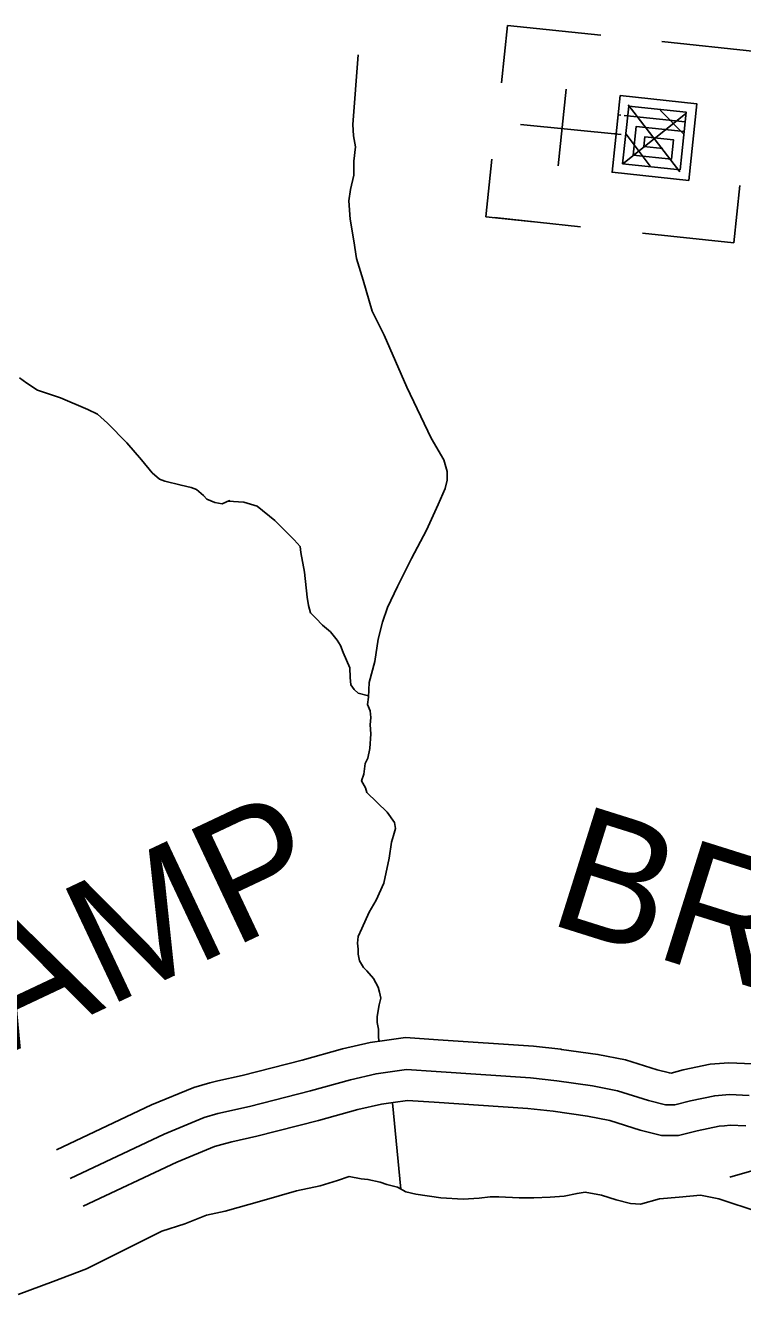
# Model space of a CAD drawing. Extents: x 1551132 to 1791609, y 378168 to 563823.
# Drawn here: x 1589610 to 1591734, y 447314 to 451071 of the extents above; entities that cross this region are included whole.
import ezdxf

# ---------------------------------------------------------------- set-up
doc = ezdxf.new("R2010")
doc.units = 0
for name, color, linetype in [('DESIGN - ROW - Right-of-Way and Easement Labels', 7, 'Continuous'), ('DESIGN - TRANSPORTATION - Text', 7, 'Continuous'), ('DESIGN - UTILITIES - Cable (Underground) with Text', 7, 'Continuous'), ('SURVEY - DRAINAGE - Storm Sewer', 7, 'Continuous'), ('SURVEY - PROPERTY - Owners', 7, 'Continuous')]:
    doc.layers.add(name, color=color, linetype=linetype)

msp = doc.modelspace()

# ---------------------------------------------------------------- linework, layer by layer
at = {"layer": 'DESIGN - TRANSPORTATION - Text'}
for points in [[(1590656.614, 448063.412), (1590655.422, 448079.346), (1590655.589, 448099.363), (1590651.764, 448119.406), (1590651.914, 448137.414), (1590658.189, 448171.382), (1590662.355, 448191.357), (1590658.505, 448209.408), (1590654.631, 448223.45), (1590640.856, 448249.592), (1590621.056, 448271.785), (1590611.148, 448281.876), (1590599.324, 448302.002), (1590595.49, 448322.044), (1590595.607, 448336.053), (1590593.757, 448354.078), (1590595.924, 448374.079), (1590606.115, 448398.004), (1590628.498, 448445.831), (1590648.789, 448481.673), (1590671.189, 448531.508), (1590687.788, 448605.402), (1590694.188, 448653.378), (1590700.346, 448673.337), (1590706.513, 448693.296), (1590702.663, 448711.338), (1590680.93, 448741.555), (1590621.465, 448800.132), (1590617.582, 448814.174), (1590605.757, 448834.291), (1590611.924, 448854.25), (1590614.049, 448870.242), (1590616.182, 448886.234), (1590624.315, 448902.168), (1590630.54, 448930.135), (1590632.907, 448974.136), (1590631.123, 449000.17), (1590633.307, 449022.171), (1590631.473, 449042.196), (1590623.632, 449060.28), (1590625.815, 449082.272), (1590628.182, 449126.282), (1590644.681, 449188.175), (1590655.223, 449254.127), (1590667.631, 449304.045), (1590681.989, 449347.946), (1590712.488, 449409.714), (1590753.154, 449493.4), (1590797.82, 449577.06), (1590832.427, 449652.796), (1590852.81, 449700.647), (1590859.01, 449724.606), (1590859.227, 449750.623), (1590849.519, 449784.733), (1590812.078, 449849.109), (1590739.388, 449999.863), (1590672.731, 450154.559), (1590637.341, 450224.927), (1590610.125, 450317.23), (1590590.675, 450381.448), (1590583.117, 450433.549), (1590571.659, 450497.693), (1590568.117, 450551.761), (1590572.392, 450585.745), (1590582.734, 450627.679), (1590583.092, 450669.705), (1590587.434, 450711.69), (1590581.709, 450743.766), (1590579.992, 450777.8), (1590595.7, 450983.797)], [(1589592.432, 450028.163), (1589614.281, 450011.954), (1589646.089, 449991.654), (1589713.854, 449969.037), (1589795.502, 449934.277), (1589823.368, 449920.019), (1589853.125, 449893.735), (1589910.599, 449835.183), (1589954.148, 449784.757), (1589985.806, 449746.448), (1590007.638, 449728.239), (1590023.571, 449722.097), (1590071.437, 449709.655), (1590101.361, 449703.388), (1590117.302, 449697.238), (1590137.135, 449679.046), (1590147.043, 449668.954), (1590170.943, 449658.729), (1590192.892, 449654.529), (1590214.958, 449664.337), (1590210.942, 449662.379), (1590256.891, 449659.962), (1590296.757, 449647.595), (1590348.372, 449605.103), (1590405.854, 449548.551), (1590423.678, 449528.384), (1590425.528, 449510.35), (1590437.028, 449452.207), (1590444.411, 449378.097), (1590448.203, 449354.046), (1590454.019, 449331.979), (1590469.869, 449315.828), (1590489.685, 449295.636), (1590513.501, 449275.411), (1590533.284, 449251.218), (1590543.15, 449235.118), (1590550.975, 449215.034), (1590570.575, 449168.825), (1590572.341, 449140.791), (1590574.158, 449118.765), (1590584.033, 449104.665), (1590595.941, 449094.548), (1590626.032, 449086.356), (1590623.865, 449088.298)], [(1590721.745, 447626.276), (1590697.004, 447881.116)], [(1589588.53, 447313.709), (1589692.786, 447352.802), (1589791.025, 447389.944), (1589905.423, 447446.954), (1590013.803, 447502.022), (1590081.935, 447523.423), (1590146.1, 447548.865), (1590202.157, 447560.374), (1590310.338, 447591.425), (1590412.511, 447620.526), (1590482.593, 447635.909), (1590534.683, 447651.452), (1590568.757, 447663.152), (1590604.681, 447656.827), (1590624.648, 447654.643), (1590660.555, 447646.318), (1590680.488, 447640.135), (1590712.395, 447631.843), (1590736.262, 447617.617), (1590766.186, 447611.351), (1590840.051, 447600.684), (1590905.966, 447596.084), (1590953.956, 447599.659), (1590985.972, 447603.376), (1591011.947, 447603.142), (1591071.887, 447600.601), (1591115.853, 447600.209), (1591163.835, 447601.776), (1591205.834, 447605.401), (1591243.866, 447613.068), (1591267.882, 447616.859), (1591315.781, 447608.418), (1591359.63, 447594.017), (1591401.513, 447583.634), (1591431.47, 447581.367), (1591487.561, 447596.876), (1591545.568, 447602.359), (1591609.566, 447607.784), (1591663.44, 447597.293), (1591783.037, 447558.2)]]:
    msp.add_lwpolyline(points, dxfattribs=at)
at = {"layer": 'DESIGN - UTILITIES - Cable (Underground) with Text'}
for p, q in [((1591019.799, 450901.209), (1591037.746, 451071.215)), ((1591313.575, 451042.32), (1591037.746, 451071.215)), ((1591772.01, 450994.054), (1591494.506, 451023.315)), ((1591211.679, 450882.021), (1591187.792, 450655.166)), ((1590973.915, 450504.64), (1590991.687, 450674.787)), ((1591708.221, 450427.562), (1591726.034, 450597.626)), ((1590973.915, 450504.64), (1591115.588, 450489.726)), ((1590999.256, 450502.132), (1591254.236, 450475.162)), ((1591437.666, 450456.032), (1591708.221, 450427.562))]:
    msp.add_line(p, q, dxfattribs=at)
for points in [[(1591355.079, 450750.209), (1591359.171, 450749.809), (1591371.31, 450863.282), (1591598.04, 450839.312), (1591574.153, 450612.407), (1591347.331, 450636.552), (1591365.278, 450806.7), (1591373.07, 450805.692)], [(1591382.878, 450804.725), (1591563.809, 450785.67), (1591548.803, 450643.947), (1591378.614, 450661.811), (1591396.694, 450832.042), (1591566.708, 450814.136), (1591560.776, 450757.296), (1591419.003, 450772.118), (1591410.204, 450687.203), (1591523.503, 450675.188), (1591529.402, 450732.037), (1591444.261, 450740.877), (1591441.27, 450712.411), (1591498.078, 450706.52)], [(1591395.11, 450836.4), (1591547.703, 450637.481)], [(1591379.539, 450661.369), (1591564.333, 450809.428)], [(1591489.534, 450820.343), (1591559.368, 450749.329)], [(1591076.033, 450777.304), (1591373.996, 450748.359)], [(1591388.87, 450748.843), (1591459.663, 450654.462)]]:
    msp.add_lwpolyline(points, dxfattribs=at)
at = {"layer": 'SURVEY - DRAINAGE - Storm Sewer'}
msp.add_line((1591914.681, 447724.352), (1591696.34, 447661.738), dxfattribs=at)
at = {"layer": 'SURVEY - PROPERTY - Owners'}
for points in [[(1589702.311, 447742.528), (1589983.279, 447875.09), (1590108.493, 447926.917), (1590156.309, 447940.809), (1590180.408, 447946.242), (1590251.84, 447962.31), (1590429.786, 448008.119), (1590549.266, 448041.445), (1590631.564, 448060.187), (1590673.713, 448065.996), (1590735.462, 448074.504), (1590832.768, 448067.821), (1591114.42, 448049.171), (1591195.718, 448040.095), (1591197.909, 448039.787), (1591305.548, 448024.562), (1591386.98, 448008.378), (1591480.861, 447978.852), (1591517.135, 447969.794), (1591521.843, 447969.752), (1591557.834, 447978.802), (1591637.507, 447995.795), (1591665.473, 447998.086), (1591693.439, 448000.378), (1591763.013, 447997.345)], [(1589742.543, 447657.251), (1590021.445, 447788.838), (1590139.767, 447837.815), (1590179.841, 447849.457), (1590273.948, 447870.632), (1590454.21, 447917.042), (1590572.407, 447950.009), (1590648.497, 447967.335), (1590738.703, 447979.769), (1590826.426, 447973.744), (1591106.07, 447955.227), (1591183.943, 447946.526), (1591289.749, 447931.568), (1591363.572, 447916.892), (1591455.27, 447888.05), (1591505.127, 447875.6), (1591533.11, 447875.35), (1591579.175, 447886.942), (1591651.249, 447902.309), (1591695.248, 447905.917), (1591753.188, 447903.392)], [(1589781.242, 447575.216), (1590058.161, 447705.861), (1590169.858, 447752.096), (1590202.483, 447761.571), (1590221.032, 447765.754), (1590295.214, 447782.438), (1590477.701, 447829.423), (1590594.673, 447862.049), (1590664.788, 447878.016), (1590698.971, 447882.724), (1590741.82, 447888.633), (1590820.326, 447883.241), (1591098.037, 447864.849), (1591172.593, 447856.516), (1591274.549, 447842.107), (1591341.056, 447828.882), (1591430.654, 447800.698), (1591493.577, 447784.989), (1591543.951, 447784.539), (1591599.708, 447798.573), (1591664.473, 447812.382), (1591680.598, 447813.698), (1591696.981, 447815.048), (1591743.738, 447813.007)]]:
    msp.add_lwpolyline(points, dxfattribs=at)

# ---------------------------------------------------------------- texts
at = {"layer": 'DESIGN - ROW - Right-of-Way and Easement Labels'}
for s, height, rotation, p in [('CAMP', 369.9948, 25.258111, (1589229.672, 447870.056)), ('BR.', 369.9928, 342.541581, (1591150.294, 448415.13))]:
    msp.add_text(s, height=height, rotation=rotation, dxfattribs=at).set_placement(p)

doc.saveas('drawing.dxf')
